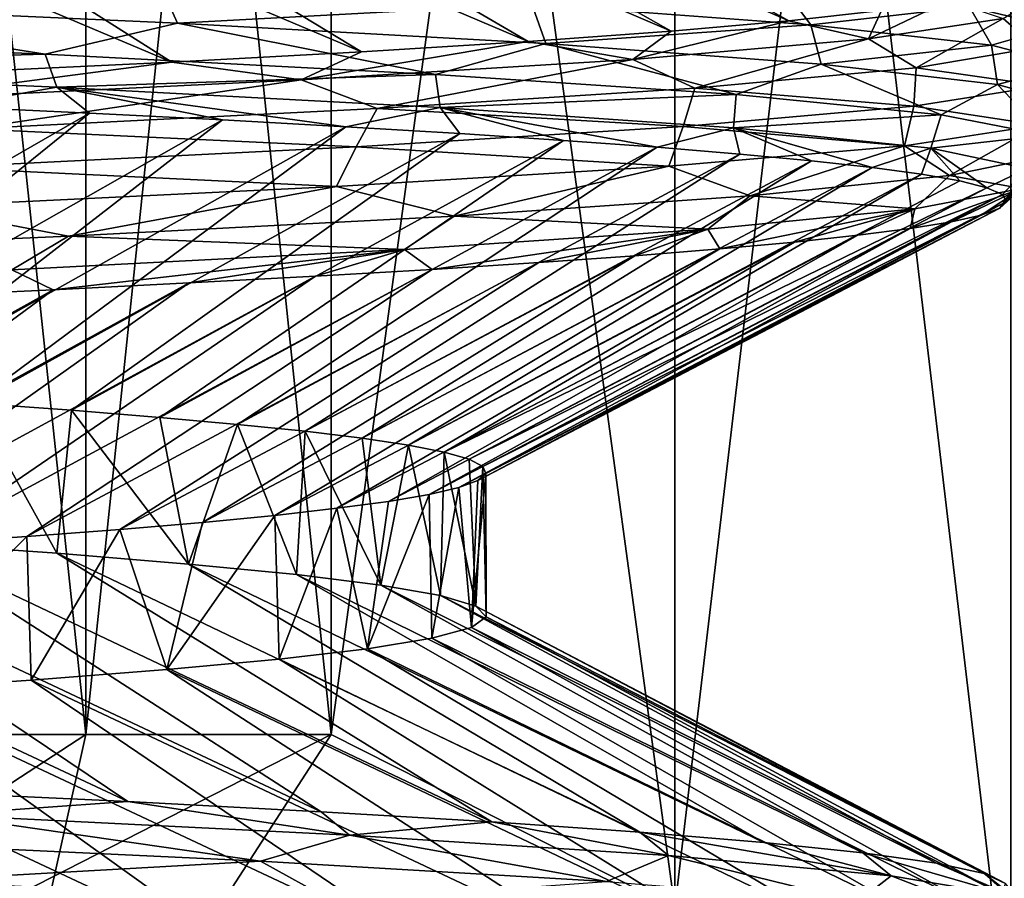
# Model space of a CAD drawing. Header units: metres. Extents: x -206 to 75, y -104 to 104.
# Tile 533 of 656: x 8.37 to 10.34, y -103.13 to -101.42. Entities that reach past the tile are written whole.
import ezdxf

# ---------------------------------------------------------------- set-up
doc = ezdxf.new("R2010")
doc.units = ezdxf.units.M
doc.layers.add('solid_01_1-CONSUMER_THERM_B_125288', color=7, linetype='CONTINUOUS')

msp = doc.modelspace()

# ---------------------------------------------------------------- linework, layer by layer
at = {"layer": 'solid_01_1-CONSUMER_THERM_B_125288'}
for points in [[(9.676785, -97.807571, 37.739315), (10.348061, -103.478249, 36.576633), (10.348054, -97.521751, 36.576645)], [(10.348061, -97.521751, 12.423368), (10.348054, -103.478249, 12.423355), (9.676786, -103.192429, 11.260685)], [(10.348061, -97.521751, 12.423368), (9.676786, -103.192429, 11.260685), (9.67679, -97.807571, 11.260693)], [(9.67679, -97.807571, 11.260693), (9.676786, -103.192429, 11.260685), (8.990381, -102.845299, 10.071796)], [(9.67679, -97.807571, 11.260693), (8.990381, -102.845299, 10.071796), (8.990381, -98.154701, 10.071796)], [(8.990381, -98.154701, 38.928204), (9.67679, -103.192429, 37.739307), (9.676785, -97.807571, 37.739315)], [(9.676785, -97.807571, 37.739315), (9.67679, -103.192429, 37.739307), (10.348061, -103.478249, 36.576633)], [(8.5, -98.154701, 9.777568), (8.5, -102.845299, 9.777568), (8, -102.845299, 9.5)], [(8.5, -98.154701, 9.777568), (8, -102.845299, 9.5), (8, -98.154701, 9.5)], [(8, -98.154701, 39.5), (8, -102.845299, 39.5), (8.5, -102.845299, 39.222431)], [(8.5, -98.154701, 39.222431), (8, -98.154701, 39.5), (8.5, -102.845299, 39.222431)], [(8.990381, -98.154701, 10.071796), (8.990381, -102.845299, 10.071796), (8.5, -102.845299, 9.777568)], [(8.990381, -98.154701, 10.071796), (8.5, -102.845299, 9.777568), (8.5, -98.154701, 9.777568)], [(8.5, -98.154701, 39.222431), (8.5, -102.845299, 39.222431), (8.990381, -102.845299, 38.928204)], [(8.5, -98.154701, 39.222431), (8.990381, -102.845299, 38.928204), (8.990381, -98.154701, 38.928204)], [(8.990381, -98.154701, 38.928204), (8.990381, -102.845299, 38.928204), (9.67679, -103.192429, 37.739307)], [(9.904822, -101.419655, 27.470587), (8.709972, -100.897408, 27.759811), (8.921001, -100.876503, 27.127876)], [(10.089741, -101.399345, 26.763632), (9.904822, -101.419655, 27.470587), (8.921001, -100.876503, 27.127876)], [(9.669506, -101.440147, 28.163984), (8.454333, -100.918343, 28.374823), (8.709972, -100.897408, 27.759811)], [(9.904822, -101.419655, 27.470587), (9.669506, -101.440147, 28.163984), (8.709972, -100.897408, 27.759811)], [(9.384233, -101.460823, 28.842052), (8.155473, -100.939117, 28.969706), (8.454333, -100.918343, 28.374823)], [(9.669506, -101.440147, 28.163984), (9.384233, -101.460823, 28.842052), (8.454333, -100.918343, 28.374823)], [(9.051015, -101.481499, 29.499334), (7.81579, -100.959618, 29.54018), (8.155473, -100.939117, 28.969706)], [(9.384233, -101.460823, 28.842052), (9.051015, -101.481499, 29.499334), (8.155473, -100.939117, 28.969706)], [(8.67193, -101.502083, 30.131573), (7.437254, -100.979927, 30.08366), (7.81579, -100.959618, 29.54018)], [(9.051015, -101.481499, 29.499334), (8.67193, -101.502083, 30.131573), (7.81579, -100.959618, 29.54018)], [(8.67193, -101.502083, 30.131573), (8.249841, -101.522537, 30.734093), (7.437254, -100.979927, 30.08366)], [(10.256339, -101.333618, 22.762566), (10.265875, -101.391571, 22.560562), (10.43566, -101.432198, 24.019199)], [(10.397861, -101.37439, 24.22324), (10.256339, -101.333618, 22.762566), (10.43566, -101.432198, 24.019199)], [(7.773008, -101.383751, 17.484024), (8.683124, -101.424507, 18.646908), (8.648196, -101.345978, 18.595242)], [(8.683124, -101.424507, 18.646908), (9.39118, -101.386688, 19.869501), (8.648196, -101.345978, 18.595242)], [(9.39118, -101.386688, 19.869501), (9.948885, -101.427399, 21.235346), (9.891513, -101.350945, 21.140476)], [(9.948885, -101.427399, 21.235346), (10.265875, -101.391571, 22.560562), (9.891513, -101.350945, 21.140476)], [(10.063776, -101.45594, 27.132391), (10.089741, -101.399345, 26.763632), (10.22459, -101.37896, 26.041922)], [(10.063776, -101.45594, 27.132391), (10.22459, -101.37896, 26.041922), (10.333065, -101.415169, 25.68968)], [(10.333065, -101.415169, 25.68968), (10.397861, -101.37439, 24.22324), (10.399489, -101.472824, 25.487631)], [(7.472904, -101.445801, 17.200579), (8.418877, -101.486221, 18.313856), (7.773008, -101.383751, 17.484024)], [(8.418877, -101.486221, 18.313856), (8.683124, -101.424507, 18.646908), (7.773008, -101.383751, 17.484024)], [(8.683124, -101.424507, 18.646908), (9.419306, -101.465271, 19.927231), (9.39118, -101.386688, 19.869501)], [(9.419306, -101.465271, 19.927231), (9.948885, -101.427399, 21.235346), (9.39118, -101.386688, 19.869501)], [(10.063776, -101.45594, 27.132391), (9.904822, -101.419655, 27.470587), (10.089741, -101.399345, 26.763632)], [(9.948885, -101.427399, 21.235346), (10.30986, -101.468109, 22.665476), (10.265875, -101.391571, 22.560562)], [(10.30986, -101.468109, 22.665476), (10.43566, -101.432198, 24.019199), (10.265875, -101.391571, 22.560562)], [(9.592719, -101.496719, 28.522154), (9.669506, -101.440147, 28.163984), (9.904822, -101.419655, 27.470587)], [(9.592719, -101.496719, 28.522154), (9.904822, -101.419655, 27.470587), (10.063776, -101.45594, 27.132391)], [(10.063776, -101.45594, 27.132391), (10.333065, -101.415169, 25.68968), (10.159166, -101.513458, 26.936556)], [(10.333065, -101.415169, 25.68968), (10.399489, -101.472824, 25.487631), (10.159166, -101.513458, 26.936556)], [(8.418877, -101.486221, 18.313856), (9.19875, -101.526634, 19.549141), (8.683124, -101.424507, 18.646908)], [(9.19875, -101.526634, 19.549141), (9.419306, -101.465271, 19.927231), (8.683124, -101.424507, 18.646908)], [(9.592719, -101.496719, 28.522154), (9.384233, -101.460823, 28.842052), (9.669506, -101.440147, 28.163984)], [(9.419306, -101.465271, 19.927231), (9.969252, -101.506035, 21.298176), (9.948885, -101.427399, 21.235346)], [(9.969252, -101.506035, 21.298176), (10.30986, -101.468109, 22.665476), (9.948885, -101.427399, 21.235346)], [(10.30986, -101.468109, 22.665476), (10.464494, -101.50882, 24.13228), (10.43566, -101.432198, 24.019199)], [(7.509491, -101.511887, 17.303221), (8.418877, -101.486221, 18.313856), (7.472904, -101.445801, 17.200579)], [(9.592719, -101.496719, 28.522154), (10.063776, -101.45594, 27.132391), (9.71697, -101.554085, 28.336817)], [(10.063776, -101.45594, 27.132391), (10.159166, -101.513458, 26.936556), (9.71697, -101.554085, 28.336817)], [(8.930499, -101.537491, 29.832104), (9.051015, -101.481499, 29.499334), (9.384233, -101.460823, 28.842052)], [(8.930499, -101.537491, 29.832104), (9.384233, -101.460823, 28.842052), (9.592719, -101.496719, 28.522154)], [(9.19875, -101.526634, 19.549141), (9.799289, -101.567055, 20.881269), (9.419306, -101.465271, 19.927231)], [(9.799289, -101.567055, 20.881269), (9.969252, -101.506035, 21.298176), (9.419306, -101.465271, 19.927231)], [(9.969252, -101.506035, 21.298176), (10.321465, -101.546791, 22.732342), (10.30986, -101.468109, 22.665476)], [(10.411983, -101.54953, 25.606653), (10.159166, -101.513458, 26.936556), (10.399489, -101.472824, 25.487631)], [(10.321465, -101.546791, 22.732342), (10.464494, -101.50882, 24.13228), (10.30986, -101.468109, 22.665476)], [(7.509491, -101.511887, 17.303221), (8.44247, -101.552391, 18.423052), (8.418877, -101.486221, 18.313856)], [(8.44247, -101.552391, 18.423052), (9.19875, -101.526634, 19.549141), (8.418877, -101.486221, 18.313856)], [(8.930499, -101.537491, 29.832104), (8.67193, -101.502083, 30.131573), (9.051015, -101.481499, 29.499334)], [(8.930499, -101.537491, 29.832104), (9.592719, -101.496719, 28.522154), (9.082096, -101.594711, 29.661322)], [(9.592719, -101.496719, 28.522154), (9.71697, -101.554085, 28.336817), (9.082096, -101.594711, 29.661322)], [(8.223326, -101.5905, 18.230669), (8.44247, -101.552391, 18.423052), (7.509491, -101.511887, 17.303221)], [(8.091782, -101.57827, 31.0366), (8.249841, -101.522537, 30.734093), (8.67193, -101.502083, 30.131573)], [(8.091782, -101.57827, 31.0366), (8.67193, -101.502083, 30.131573), (8.930499, -101.537491, 29.832104)], [(10.154156, -101.59024, 27.059048), (9.71697, -101.554085, 28.336817), (10.159166, -101.513458, 26.936556)], [(9.799289, -101.567055, 20.881269), (10.209312, -101.607468, 22.28359), (9.969252, -101.506035, 21.298176)], [(10.209312, -101.607468, 22.28359), (10.321465, -101.546791, 22.732342), (9.969252, -101.506035, 21.298176)], [(10.411983, -101.54953, 25.606653), (10.154156, -101.59024, 27.059048), (10.159166, -101.513458, 26.936556)], [(10.321465, -101.546791, 22.732342), (10.466585, -101.587555, 24.201965), (10.464494, -101.50882, 24.13228)], [(8.091782, -101.57827, 31.0366), (8.930499, -101.537491, 29.832104), (8.269012, -101.635338, 30.884569)], [(8.930499, -101.537491, 29.832104), (9.082096, -101.594711, 29.661322), (8.269012, -101.635338, 30.884569)], [(8.44247, -101.552391, 18.423052), (9.20822, -101.592888, 19.663273), (9.19875, -101.526634, 19.549141)], [(9.20822, -101.592888, 19.663273), (9.799289, -101.567055, 20.881269), (9.19875, -101.526634, 19.549141)], [(8.223326, -101.5905, 18.230669), (8.507459, -101.603943, 18.622177), (8.44247, -101.552391, 18.423052)], [(9.01968, -101.631096, 19.443739), (9.20822, -101.592888, 19.663273), (8.44247, -101.552391, 18.423052)], [(8.773023, -101.61747, 19.026701), (9.01968, -101.631096, 19.443739), (8.44247, -101.552391, 18.423052)], [(8.507459, -101.603943, 18.622177), (8.773023, -101.61747, 19.026701), (8.44247, -101.552391, 18.423052)], [(9.69353, -101.630959, 28.460123), (9.082096, -101.594711, 29.661322), (9.71697, -101.554085, 28.336817)], [(10.154156, -101.59024, 27.059048), (9.69353, -101.630959, 28.460123), (9.71697, -101.554085, 28.336817)], [(10.404134, -101.628319, 25.677778), (10.154156, -101.59024, 27.059048), (10.411983, -101.54953, 25.606653)], [(10.209312, -101.607468, 22.28359), (10.418294, -101.647888, 23.729345), (10.321465, -101.546791, 22.732342)], [(10.418294, -101.647888, 23.729345), (10.466585, -101.587555, 24.201965), (10.321465, -101.546791, 22.732342)], [(9.20822, -101.592888, 19.663273), (9.793869, -101.633392, 20.998396), (9.799289, -101.567055, 20.881269)], [(9.793869, -101.633392, 20.998396), (10.209312, -101.607468, 22.28359), (9.799289, -101.567055, 20.881269)], [(8.223326, -101.5905, 18.230669), (7.57305, -102.141411, 19.101954), (8.507459, -101.603943, 18.622177)], [(9.04015, -101.671669, 29.782793), (8.269012, -101.635338, 30.884569), (9.082096, -101.594711, 29.661322)], [(9.01968, -101.631096, 19.443739), (9.247154, -101.644798, 19.872974), (9.20822, -101.592888, 19.663273)], [(9.69353, -101.630959, 28.460123), (9.04015, -101.671669, 29.782793), (9.082096, -101.594711, 29.661322)], [(9.641453, -101.672211, 20.763264), (9.793869, -101.633392, 20.998396), (9.20822, -101.592888, 19.663273)], [(9.454661, -101.658516, 20.313227), (9.641453, -101.672211, 20.763264), (9.20822, -101.592888, 19.663273)], [(9.247154, -101.644798, 19.872974), (9.454661, -101.658516, 20.313227), (9.20822, -101.592888, 19.663273)], [(10.135944, -101.669075, 27.130121), (9.69353, -101.630959, 28.460123), (10.154156, -101.59024, 27.059048)], [(10.404134, -101.628319, 25.677778), (10.135944, -101.669075, 27.130121), (10.154156, -101.59024, 27.059048)], [(8.507459, -101.603943, 18.622177), (7.57305, -102.141411, 19.101954), (7.82588, -102.15535, 19.4755)], [(8.507459, -101.603943, 18.622177), (7.82588, -102.15535, 19.4755), (8.773023, -101.61747, 19.026701)], [(8.773023, -101.61747, 19.026701), (7.82588, -102.15535, 19.4755), (8.0603, -102.169365, 19.860865)], [(8.773023, -101.61747, 19.026701), (8.0603, -102.169365, 19.860865), (9.01968, -101.631096, 19.443739)], [(9.793869, -101.633392, 20.998396), (10.188214, -101.673889, 22.401722), (10.209312, -101.607468, 22.28359)], [(10.188214, -101.673889, 22.401722), (10.418294, -101.647888, 23.729345), (10.209312, -101.607468, 22.28359)], [(9.01968, -101.631096, 19.443739), (8.0603, -102.169365, 19.860865), (8.275759, -102.183456, 20.257145)], [(9.04015, -101.671669, 29.782793), (8.208675, -101.712379, 31.001356), (8.269012, -101.635338, 30.884569)], [(9.01968, -101.631096, 19.443739), (8.275759, -102.183456, 20.257145), (9.247154, -101.644798, 19.872974)], [(9.664709, -101.709839, 28.529596), (9.04015, -101.671669, 29.782793), (9.69353, -101.630959, 28.460123)], [(9.641453, -101.672211, 20.763264), (9.806688, -101.685768, 21.221119), (9.793869, -101.633392, 20.998396)], [(10.135944, -101.669075, 27.130121), (9.664709, -101.709839, 28.529596), (9.69353, -101.630959, 28.460123)], [(10.07097, -101.712547, 22.154707), (10.188214, -101.673889, 22.401722), (9.793869, -101.633392, 20.998396)], [(9.949903, -101.699196, 21.685322), (10.07097, -101.712547, 22.154707), (9.793869, -101.633392, 20.998396)], [(9.806688, -101.685768, 21.221119), (9.949903, -101.699196, 21.685322), (9.793869, -101.633392, 20.998396)], [(10.225664, -101.728722, 26.638248), (10.135944, -101.669075, 27.130121), (10.404134, -101.628319, 25.677778)], [(10.423176, -101.688301, 25.19051), (10.225664, -101.728722, 26.638248), (10.404134, -101.628319, 25.677778)], [(9.247154, -101.644798, 19.872974), (8.275759, -102.183456, 20.257145), (8.47175, -102.197594, 20.663408)], [(9.247154, -101.644798, 19.872974), (8.47175, -102.197594, 20.663408), (9.454661, -101.658516, 20.313227)], [(10.188214, -101.673889, 22.401722), (10.380961, -101.714394, 23.846397), (10.418294, -101.647888, 23.729345)], [(9.000967, -101.750603, 29.849152), (8.208675, -101.712379, 31.001356), (9.04015, -101.671669, 29.782793)], [(9.454661, -101.658516, 20.313227), (8.47175, -102.197594, 20.663408), (8.647812, -102.2117, 21.078691)], [(9.454661, -101.658516, 20.313227), (8.647812, -102.2117, 21.078691), (9.641453, -101.672211, 20.763264)], [(9.641453, -101.672211, 20.763264), (8.647812, -102.2117, 21.078691), (8.80353, -102.225723, 21.502022)], [(9.641453, -101.672211, 20.763264), (8.80353, -102.225723, 21.502022), (9.806688, -101.685768, 21.221119)], [(9.664709, -101.709839, 28.529596), (9.000967, -101.750603, 29.849152), (9.04015, -101.671669, 29.782793)], [(9.827669, -101.769135, 28.043756), (9.664709, -101.709839, 28.529596), (10.135944, -101.669075, 27.130121)], [(10.225664, -101.728722, 26.638248), (9.827669, -101.769135, 28.043756), (10.135944, -101.669075, 27.130121)], [(10.07097, -101.712547, 22.154707), (10.169763, -101.725929, 22.628561), (10.188214, -101.673889, 22.401722)], [(10.169763, -101.725929, 22.628561), (10.246132, -101.739433, 23.106312), (10.188214, -101.673889, 22.401722)], [(10.300009, -101.753059, 23.587172), (10.380961, -101.714394, 23.846397), (10.188214, -101.673889, 22.401722)], [(10.246132, -101.739433, 23.106312), (10.300009, -101.753059, 23.587172), (10.188214, -101.673889, 22.401722)], [(9.806688, -101.685768, 21.221119), (8.80353, -102.225723, 21.502022), (8.938538, -102.239632, 21.932405)], [(9.806688, -101.685768, 21.221119), (8.938538, -102.239632, 21.932405), (9.949903, -101.699196, 21.685322)], [(10.36975, -101.75489, 25.304226), (10.225664, -101.728722, 26.638248), (10.423176, -101.688301, 25.19051)], [(9.000967, -101.750603, 29.849152), (8.15946, -101.791359, 31.062996), (8.208675, -101.712379, 31.001356)], [(9.949903, -101.699196, 21.685322), (8.938538, -102.239632, 21.932405), (9.05252, -102.25351, 22.36883)], [(9.236255, -101.809555, 29.379772), (9.000967, -101.750603, 29.849152), (9.664709, -101.709839, 28.529596)], [(9.949903, -101.699196, 21.685322), (9.05252, -102.25351, 22.36883), (10.07097, -101.712547, 22.154707)], [(10.07097, -101.712547, 22.154707), (9.05252, -102.25351, 22.36883), (9.145206, -102.267426, 22.810268)], [(10.07097, -101.712547, 22.154707), (9.145206, -102.267426, 22.810268), (10.169763, -101.725929, 22.628561)], [(9.827669, -101.769135, 28.043756), (9.236255, -101.809555, 29.379772), (9.664709, -101.709839, 28.529596)], [(10.300009, -101.753059, 23.587172), (10.331322, -101.766769, 24.070379), (10.380961, -101.714394, 23.846397)], [(10.326077, -101.794113, 25.04089), (10.36975, -101.75489, 25.304226), (10.380961, -101.714394, 23.846397)], [(10.340064, -101.780472, 24.555271), (10.326077, -101.794113, 25.04089), (10.380961, -101.714394, 23.846397)], [(10.331322, -101.766769, 24.070379), (10.340064, -101.780472, 24.555271), (10.380961, -101.714394, 23.846397)], [(10.169763, -101.725929, 22.628561), (9.145206, -102.267426, 22.810268), (9.216381, -102.281403, 23.255682)], [(10.169763, -101.725929, 22.628561), (9.216381, -102.281403, 23.255682), (10.246132, -101.739433, 23.106312)], [(10.156332, -101.795387, 26.746317), (9.827669, -101.769135, 28.043756), (10.225664, -101.728722, 26.638248)], [(10.36975, -101.75489, 25.304226), (10.156332, -101.795387, 26.746317), (10.225664, -101.728722, 26.638248)], [(8.465329, -101.849968, 30.621084), (8.15946, -101.791359, 31.062996), (9.000967, -101.750603, 29.849152)], [(9.236255, -101.809555, 29.379772), (8.465329, -101.849968, 30.621084), (9.000967, -101.750603, 29.849152)], [(10.246132, -101.739433, 23.106312), (9.216381, -102.281403, 23.255682), (10.300009, -101.753059, 23.587172)], [(10.300009, -101.753059, 23.587172), (9.216381, -102.281403, 23.255682), (9.265874, -102.295464, 23.704025)], [(10.300009, -101.753059, 23.587172), (9.265874, -102.295464, 23.704025), (10.331322, -101.766769, 24.070379)], [(10.147179, -101.834541, 26.489254), (10.156332, -101.795387, 26.746317), (10.36975, -101.75489, 25.304226)], [(10.229514, -101.821098, 26.009512), (10.147179, -101.834541, 26.489254), (10.36975, -101.75489, 25.304226)], [(10.289206, -101.807648, 25.526188), (10.229514, -101.821098, 26.009512), (10.36975, -101.75489, 25.304226)], [(10.326077, -101.794113, 25.04089), (10.289206, -101.807648, 25.526188), (10.36975, -101.75489, 25.304226)], [(9.742719, -101.835892, 28.143839), (9.236255, -101.809555, 29.379772), (9.827669, -101.769135, 28.043756)], [(10.331322, -101.766769, 24.070379), (9.265874, -102.295464, 23.704025), (9.293571, -102.309586, 24.154242)], [(10.331322, -101.766769, 24.070379), (9.293571, -102.309586, 24.154242), (10.340064, -101.780472, 24.555271)], [(10.156332, -101.795387, 26.746317), (9.742719, -101.835892, 28.143839), (9.827669, -101.769135, 28.043756)], [(8.465329, -101.849968, 30.621084), (7.529269, -101.890388, 31.742622), (8.15946, -101.791359, 31.062996)], [(10.326077, -101.794113, 25.04089), (9.299404, -102.323723, 24.605272), (9.283361, -102.337776, 25.056053)], [(10.326077, -101.794113, 25.04089), (9.283361, -102.337776, 25.056053), (10.289206, -101.807648, 25.526188)], [(10.340064, -101.780472, 24.555271), (9.293571, -102.309586, 24.154242), (9.299404, -102.323723, 24.605272)], [(10.340064, -101.780472, 24.555271), (9.299404, -102.323723, 24.605272), (10.326077, -101.794113, 25.04089)], [(9.136776, -101.876389, 29.469717), (8.465329, -101.849968, 30.621084), (9.236255, -101.809555, 29.379772)], [(9.742719, -101.835892, 28.143839), (9.136776, -101.876389, 29.469717), (9.236255, -101.809555, 29.379772)], [(10.289206, -101.807648, 25.526188), (9.283361, -102.337776, 25.056053), (9.245481, -102.35173, 25.505526)], [(10.289206, -101.807648, 25.526188), (9.245481, -102.35173, 25.505526), (10.229514, -101.821098, 26.009512)], [(9.767063, -101.875175, 27.895586), (9.742719, -101.835892, 28.143839), (10.156332, -101.795387, 26.746317)], [(9.91575, -101.861534, 27.433125), (9.767063, -101.875175, 27.895586), (10.156332, -101.795387, 26.746317)], [(10.042487, -101.848007, 26.964148), (9.91575, -101.861534, 27.433125), (10.156332, -101.795387, 26.746317)], [(10.147179, -101.834541, 26.489254), (10.042487, -101.848007, 26.964148), (10.156332, -101.795387, 26.746317)], [(10.229514, -101.821098, 26.009512), (9.245481, -102.35173, 25.505526), (9.185851, -102.365616, 25.952633)], [(10.229514, -101.821098, 26.009512), (9.185851, -102.365616, 25.952633), (10.147179, -101.834541, 26.489254)], [(8.352603, -101.916893, 30.69874), (7.529269, -101.890388, 31.742622), (8.465329, -101.849968, 30.621084)], [(9.136776, -101.876389, 29.469717), (8.352603, -101.916893, 30.69874), (8.465329, -101.849968, 30.621084)], [(10.042487, -101.848007, 26.964148), (9.104611, -102.379501, 26.396324), (9.001954, -102.393456, 26.835554)], [(10.042487, -101.848007, 26.964148), (9.001954, -102.393456, 26.835554), (9.91575, -101.861534, 27.433125)], [(10.147179, -101.834541, 26.489254), (9.185851, -102.365616, 25.952633), (9.104611, -102.379501, 26.396324)], [(10.147179, -101.834541, 26.489254), (9.104611, -102.379501, 26.396324), (10.042487, -101.848007, 26.964148)], [(9.192426, -101.916283, 29.235228), (9.136776, -101.876389, 29.469717), (9.742719, -101.835892, 28.143839)], [(9.405031, -101.902618, 28.797661), (9.192426, -101.916283, 29.235228), (9.742719, -101.835892, 28.143839)], [(9.596724, -101.888893, 28.350698), (9.405031, -101.902618, 28.797661), (9.742719, -101.835892, 28.143839)], [(9.767063, -101.875175, 27.895586), (9.596724, -101.888893, 28.350698), (9.742719, -101.835892, 28.143839)], [(9.91575, -101.861534, 27.433125), (9.001954, -102.393456, 26.835554), (8.87812, -102.407486, 27.269291)], [(9.91575, -101.861534, 27.433125), (8.87812, -102.407486, 27.269291), (9.767063, -101.875175, 27.895586)], [(8.435192, -101.956764, 30.480539), (8.352603, -101.916893, 30.69874), (9.136776, -101.876389, 29.469717)], [(8.706763, -101.943344, 30.077675), (8.435192, -101.956764, 30.480539), (9.136776, -101.876389, 29.469717)], [(9.596724, -101.888893, 28.350698), (8.733401, -102.421585, 27.696516), (8.568136, -102.435722, 28.116219)], [(9.596724, -101.888893, 28.350698), (8.568136, -102.435722, 28.116219), (9.405031, -101.902618, 28.797661)], [(8.959417, -101.929863, 29.662231), (8.706763, -101.943344, 30.077675), (9.136776, -101.876389, 29.469717)], [(9.767063, -101.875175, 27.895586), (8.87812, -102.407486, 27.269291), (8.733401, -102.421585, 27.696516)], [(9.767063, -101.875175, 27.895586), (8.733401, -102.421585, 27.696516), (9.596724, -101.888893, 28.350698)], [(9.192426, -101.916283, 29.235228), (8.959417, -101.929863, 29.662231), (9.136776, -101.876389, 29.469717)], [(9.405031, -101.902618, 28.797661), (8.568136, -102.435722, 28.116219), (8.382716, -102.449814, 28.527414)], [(9.405031, -101.902618, 28.797661), (8.382716, -102.449814, 28.527414), (9.192426, -101.916283, 29.235228)], [(8.959417, -101.929863, 29.662231), (8.177578, -102.463821, 28.929134), (7.953202, -102.477715, 29.320433)], [(8.959417, -101.929863, 29.662231), (7.953202, -102.477715, 29.320433), (8.706763, -101.943344, 30.077675)], [(8.435192, -101.956764, 30.480539), (8.145362, -101.970192, 30.869877), (8.352603, -101.916893, 30.69874)], [(9.192426, -101.916283, 29.235228), (8.382716, -102.449814, 28.527414), (8.177578, -102.463821, 28.929134)], [(9.192426, -101.916283, 29.235228), (8.177578, -102.463821, 28.929134), (8.959417, -101.929863, 29.662231)], [(8.706763, -101.943344, 30.077675), (7.953202, -102.477715, 29.320433), (7.710116, -102.4916, 29.700394)], [(8.706763, -101.943344, 30.077675), (7.710116, -102.4916, 29.700394), (8.435192, -101.956764, 30.480539)], [(8.435192, -101.956764, 30.480539), (7.710116, -102.4916, 29.700394), (7.448893, -102.505516, 30.068123)], [(8.435192, -101.956764, 30.480539), (7.448893, -102.505516, 30.068123), (8.145362, -101.970192, 30.869877)], [(8.275759, -102.183456, 20.257145), (8.134421, -102.461952, 19.992096), (8.442394, -102.48333, 20.599232)], [(8.47175, -102.197594, 20.663408), (8.275759, -102.183456, 20.257145), (8.442394, -102.48333, 20.599232)], [(8.47175, -102.197594, 20.663408), (8.442394, -102.48333, 20.599232), (8.70513, -102.504723, 21.227276)], [(8.647812, -102.2117, 21.078691), (8.47175, -102.197594, 20.663408), (8.70513, -102.504723, 21.227276)], [(8.80353, -102.225723, 21.502022), (8.647812, -102.2117, 21.078691), (8.70513, -102.504723, 21.227276)], [(8.80353, -102.225723, 21.502022), (8.70513, -102.504723, 21.227276), (8.921216, -102.52594, 21.872852)], [(8.938538, -102.239632, 21.932405), (8.80353, -102.225723, 21.502022), (8.921216, -102.52594, 21.872852)], [(8.938538, -102.239632, 21.932405), (8.921216, -102.52594, 21.872852), (9.089498, -102.546928, 22.532505)], [(9.05252, -102.25351, 22.36883), (8.938538, -102.239632, 21.932405), (9.089498, -102.546928, 22.532505)], [(9.145206, -102.267426, 22.810268), (9.05252, -102.25351, 22.36883), (9.089498, -102.546928, 22.532505)], [(9.145206, -102.267426, 22.810268), (9.089498, -102.546928, 22.532505), (9.209072, -102.567802, 23.2027)], [(9.216381, -102.281403, 23.255682), (9.145206, -102.267426, 22.810268), (9.209072, -102.567802, 23.2027)], [(9.216381, -102.281403, 23.255682), (9.209072, -102.567802, 23.2027), (9.2793, -102.588806, 23.879839)], [(9.265874, -102.295464, 23.704025), (9.216381, -102.281403, 23.255682), (9.2793, -102.588806, 23.879839)], [(9.293571, -102.309586, 24.154242), (9.265874, -102.295464, 23.704025), (9.2793, -102.588806, 23.879839)], [(9.299404, -102.323723, 24.605272), (9.299805, -102.610107, 24.560303), (9.270476, -102.631523, 25.240452)], [(9.283361, -102.337776, 25.056053), (9.299404, -102.323723, 24.605272), (9.270476, -102.631523, 25.240452)], [(9.293571, -102.309586, 24.154242), (9.2793, -102.588806, 23.879839), (9.299805, -102.610107, 24.560303)], [(9.299404, -102.323723, 24.605272), (9.293571, -102.309586, 24.154242), (9.299805, -102.610107, 24.560303)], [(9.245481, -102.35173, 25.505526), (9.283361, -102.337776, 25.056053), (9.270476, -102.631523, 25.240452)], [(9.185851, -102.365616, 25.952633), (9.245481, -102.35173, 25.505526), (9.191472, -102.652794, 25.916628)], [(9.245481, -102.35173, 25.505526), (9.270476, -102.631523, 25.240452), (9.191472, -102.652794, 25.916628)], [(9.001954, -102.393456, 26.835554), (9.104611, -102.379501, 26.396324), (9.063217, -102.673836, 26.585209)], [(9.185851, -102.365616, 25.952633), (9.191472, -102.652794, 25.916628), (9.063217, -102.673836, 26.585209)], [(9.104611, -102.379501, 26.396324), (9.185851, -102.365616, 25.952633), (9.063217, -102.673836, 26.585209)], [(8.87812, -102.407486, 27.269291), (9.001954, -102.393456, 26.835554), (8.886396, -102.69471, 27.242619)], [(9.001954, -102.393456, 26.835554), (9.063217, -102.673836, 26.585209), (8.886396, -102.69471, 27.242619)], [(8.584383, -102.97924, 18.735195), (7.782863, -102.440887, 19.409122), (7.389599, -102.420013, 18.853424)], [(8.153004, -102.958809, 18.140257), (8.584383, -102.97924, 18.735195), (7.389599, -102.420013, 18.853424)], [(8.568136, -102.435722, 28.116219), (8.733401, -102.421585, 27.696516), (8.661963, -102.715652, 27.885319)], [(8.87812, -102.407486, 27.269291), (8.886396, -102.69471, 27.242619), (8.661963, -102.715652, 27.885319)], [(8.733401, -102.421585, 27.696516), (8.87812, -102.407486, 27.269291), (8.661963, -102.715652, 27.885319)], [(8.97017, -102.999489, 19.355558), (8.134421, -102.461952, 19.992096), (7.782863, -102.440887, 19.409122)], [(8.584383, -102.97924, 18.735195), (8.97017, -102.999489, 19.355558), (7.782863, -102.440887, 19.409122)], [(8.382716, -102.449814, 28.527414), (8.568136, -102.435722, 28.116219), (8.391108, -102.736908, 28.509901)], [(8.568136, -102.435722, 28.116219), (8.661963, -102.715652, 27.885319), (8.391108, -102.736908, 28.509901)], [(8.382716, -102.449814, 28.527414), (8.391108, -102.736908, 28.509901), (8.075315, -102.758316, 29.112949)], [(8.177578, -102.463821, 28.929134), (8.382716, -102.449814, 28.527414), (8.075315, -102.758316, 29.112949)], [(9.311222, -103.019844, 20.002487), (8.442394, -102.48333, 20.599232), (8.134421, -102.461952, 19.992096)], [(8.97017, -102.999489, 19.355558), (9.311222, -103.019844, 20.002487), (8.134421, -102.461952, 19.992096)], [(9.606907, -103.040482, 20.67551), (8.70513, -102.504723, 21.227276), (8.442394, -102.48333, 20.599232)], [(9.311222, -103.019844, 20.002487), (9.606907, -103.040482, 20.67551), (8.442394, -102.48333, 20.599232)], [(9.854546, -103.061195, 21.369066), (8.921216, -102.52594, 21.872852), (8.70513, -102.504723, 21.227276)], [(9.606907, -103.040482, 20.67551), (9.854546, -103.061195, 21.369066), (8.70513, -102.504723, 21.227276)], [(10.052619, -103.081863, 22.079151), (9.089498, -102.546928, 22.532505), (8.921216, -102.52594, 21.872852)], [(9.854546, -103.061195, 21.369066), (10.052619, -103.081863, 22.079151), (8.921216, -102.52594, 21.872852)], [(10.199722, -103.102394, 22.800819), (9.209072, -102.567802, 23.2027), (9.089498, -102.546928, 22.532505)], [(10.052619, -103.081863, 22.079151), (10.199722, -103.102394, 22.800819), (9.089498, -102.546928, 22.532505)], [(10.29476, -103.122726, 23.527391), (9.2793, -102.588806, 23.879839), (9.209072, -102.567802, 23.2027)], [(10.199722, -103.102394, 22.800819), (10.29476, -103.122726, 23.527391), (9.209072, -102.567802, 23.2027)], [(10.337774, -103.14299, 24.256786), (9.299805, -102.610107, 24.560303), (9.2793, -102.588806, 23.879839)], [(10.29476, -103.122726, 23.527391), (10.337774, -103.14299, 24.256786), (9.2793, -102.588806, 23.879839)], [(10.328682, -103.163513, 24.990543), (9.270476, -102.631523, 25.240452), (9.299805, -102.610107, 24.560303)], [(10.337774, -103.14299, 24.256786), (10.328682, -103.163513, 24.990543), (9.299805, -102.610107, 24.560303)], [(10.267292, -103.184227, 25.724297), (9.191472, -102.652794, 25.916628), (9.270476, -102.631523, 25.240452)], [(10.328682, -103.163513, 24.990543), (10.267292, -103.184227, 25.724297), (9.270476, -102.631523, 25.240452)], [(10.15394, -103.204926, 26.452435), (9.063217, -102.673836, 26.585209), (9.191472, -102.652794, 25.916628)], [(10.267292, -103.184227, 25.724297), (10.15394, -103.204926, 26.452435), (9.191472, -102.652794, 25.916628)], [(9.989278, -103.225533, 27.17074), (8.886396, -102.69471, 27.242619), (9.063217, -102.673836, 26.585209)], [(10.15394, -103.204926, 26.452435), (9.989278, -103.225533, 27.17074), (9.063217, -102.673836, 26.585209)], [(9.774889, -103.245941, 27.872967), (8.661963, -102.715652, 27.885319), (8.886396, -102.69471, 27.242619)], [(9.989278, -103.225533, 27.17074), (9.774889, -103.245941, 27.872967), (8.886396, -102.69471, 27.242619)], [(9.512658, -103.266174, 28.554485), (8.391108, -102.736908, 28.509901), (8.661963, -102.715652, 27.885319)], [(9.774889, -103.245941, 27.872967), (9.512658, -103.266174, 28.554485), (8.661963, -102.715652, 27.885319)], [(9.202116, -103.286537, 29.21665), (8.075315, -102.758316, 29.112949), (8.391108, -102.736908, 28.509901)], [(9.512658, -103.266174, 28.554485), (9.202116, -103.286537, 29.21665), (8.391108, -102.736908, 28.509901)], [(8.843508, -103.307182, 29.858263), (7.716087, -102.779655, 29.69153), (8.075315, -102.758316, 29.112949)], [(9.202116, -103.286537, 29.21665), (8.843508, -103.307182, 29.858263), (8.075315, -102.758316, 29.112949)], [(8.439428, -103.327904, 30.474167), (7.319896, -102.800003, 30.236647), (7.716087, -102.779655, 29.69153)], [(8.843508, -103.307182, 29.858263), (8.439428, -103.327904, 30.474167), (7.716087, -102.779655, 29.69153)], [(8.439428, -103.327904, 30.474167), (7.992402, -103.348564, 31.06031), (7.319896, -102.800003, 30.236647)], [(8.990381, -102.845299, 10.071796), (8.242769, -104, 11.967772), (6.731843, -104, 11.095438)], [(8.5, -102.845299, 9.777568), (8.990381, -102.845299, 10.071796), (6.731843, -104, 11.095438)], [(8, -102.845299, 9.5), (8.5, -102.845299, 9.777568), (6.731843, -104, 11.095438)], [(8.5, -102.845299, 39.222431), (8, -102.845299, 39.5), (8.242769, -104, 37.03223)], [(8.990381, -102.845299, 10.071796), (9.676786, -103.192429, 11.260685), (8.242769, -104, 11.967772)], [(8.990381, -102.845299, 38.928204), (8.5, -102.845299, 39.222431), (8.242769, -104, 37.03223)], [(9.67679, -103.192429, 37.739307), (8.990381, -102.845299, 38.928204), (8.242769, -104, 37.03223)], [(8.208941, -103.005417, 18.112444), (8.584383, -102.97924, 18.735195), (8.153004, -102.958809, 18.140257)], [(9.027123, -103.046188, 19.330851), (8.584383, -102.97924, 18.735195), (8.208941, -103.005417, 18.112444)], [(9.027123, -103.046188, 19.330851), (8.97017, -102.999489, 19.355558), (8.584383, -102.97924, 18.735195)], [(8.208941, -103.005417, 18.112444), (7.982013, -103.05732, 17.761206), (8.84898, -103.097946, 18.946821)], [(9.027123, -103.046188, 19.330851), (8.208941, -103.005417, 18.112444), (8.84898, -103.097946, 18.946821)], [(9.027123, -103.046188, 19.330851), (9.311222, -103.019844, 20.002487), (8.97017, -102.999489, 19.355558)], [(9.664201, -103.086967, 20.652767), (9.311222, -103.019844, 20.002487), (9.027123, -103.046188, 19.330851)], [(9.664201, -103.086967, 20.652767), (9.606907, -103.040482, 20.67551), (9.311222, -103.019844, 20.002487)], [(9.027123, -103.046188, 19.330851), (8.84898, -103.097946, 18.946821), (9.540255, -103.138573, 20.242348)], [(9.664201, -103.086967, 20.652767), (9.027123, -103.046188, 19.330851), (9.540255, -103.138573, 20.242348)], [(10.10893, -103.127739, 22.051596), (9.854546, -103.061195, 21.369066), (9.606907, -103.040482, 20.67551)], [(10.10893, -103.127739, 22.051596), (9.606907, -103.040482, 20.67551), (9.664201, -103.086967, 20.652767)], [(8.149956, -103.137253, 17.926445), (8.84898, -103.097946, 18.946821), (7.982013, -103.05732, 17.761206)], [(10.10893, -103.127739, 22.051596), (10.052619, -103.081863, 22.079151), (9.854546, -103.061195, 21.369066)], [(9.664201, -103.086967, 20.652767), (9.540255, -103.138573, 20.242348), (10.042174, -103.179199, 21.622673)], [(10.10893, -103.127739, 22.051596), (9.664201, -103.086967, 20.652767), (10.042174, -103.179199, 21.622673)], [(10.35382, -103.168518, 23.498762), (10.199722, -103.102394, 22.800819), (10.052619, -103.081863, 22.079151)], [(10.35382, -103.168518, 23.498762), (10.052619, -103.081863, 22.079151), (10.10893, -103.127739, 22.051596)], [(8.149956, -103.137253, 17.926445), (8.993702, -103.177971, 19.136446), (8.84898, -103.097946, 18.946821)], [(8.993702, -103.177971, 19.136446), (9.540255, -103.138573, 20.242348), (8.84898, -103.097946, 18.946821)], [(10.35382, -103.168518, 23.498762), (10.29476, -103.122726, 23.527391), (10.199722, -103.102394, 22.800819)], [(10.10893, -103.127739, 22.051596), (10.042174, -103.179199, 21.622673), (10.347022, -103.219826, 23.059553)], [(10.35382, -103.168518, 23.498762), (10.10893, -103.127739, 22.051596), (10.347022, -103.219826, 23.059553)], [(10.391692, -103.20929, 24.965664), (10.337774, -103.14299, 24.256786), (10.29476, -103.122726, 23.527391)], [(10.391692, -103.20929, 24.965664), (10.29476, -103.122726, 23.527391), (10.35382, -103.168518, 23.498762)]]:
    msp.add_3dface(points, dxfattribs=at)

doc.saveas('drawing.dxf')
